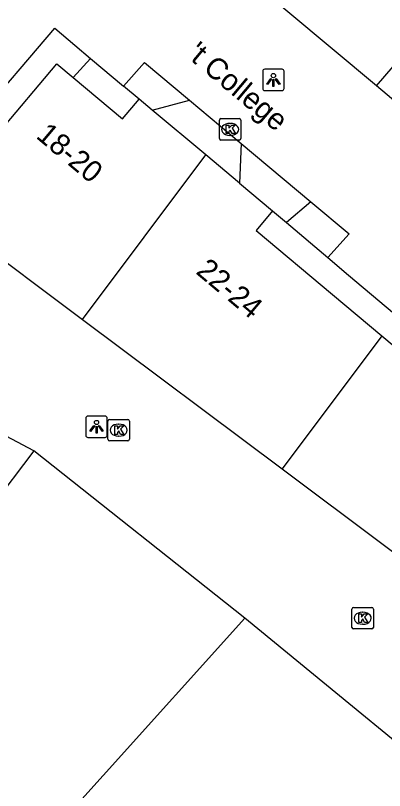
# Model space of a CAD drawing. Extents: x 161087 to 161922, y 382574 to 383873.
# Drawn here: x 161639.88 to 161657.11, y 383018.93 to 383055.15 of the extents above; entities that cross this region are included whole.
import ezdxf

# ---------------------------------------------------------------- set-up
doc = ezdxf.new("R2010")
doc.units = 0
for name, color, linetype in [('IMGEO_Groenvoorziening', 7, 'Continuous'), ('IMGEO_Kolk', 7, 'Continuous'), ('IMGEO_Lichtpunt', 7, 'Continuous'), ('IMGEO_Openbare_ruimte_label', 7, 'Continuous'), ('IMGEO_Pand', 7, 'Continuous'), ('IMGEO_Pand_nummerreeks', 7, 'Continuous'), ('IMGEO_Voetgangersgebied_open', 7, 'Continuous')]:
    doc.layers.add(name, color=color, linetype=linetype)

msp = doc.modelspace()

# ---------------------------------------------------------------- linework, layer by layer
at = {"layer": 'IMGEO_Groenvoorziening'}
for points in [[(161642.572, 383052.255), (161643.385, 383053.144)], [(161645.647, 383051.242), (161644.916, 383051.857)], [(161646.252, 383050.736), (161647.999, 383051.193)], [(161650.417, 383049.167), (161650.336, 383047.318)], [(161653.667, 383046.442), (161652.526, 383045.479)], [(161651.877, 383046.027), (161652.526, 383045.479)], [(161652.526, 383045.479), (161654.463, 383043.843)]]:
    msp.add_lwpolyline(points, dxfattribs=at)
at = {"layer": 'IMGEO_Kolk'}
for p, q in [((161649.472, 383050.333), (161650.324, 383050.333)), ((161649.397, 383049.407), (161649.397, 383050.259)), ((161649.885, 383050.113), (161649.91, 383050.113)), ((161650.398, 383050.259), (161650.398, 383049.407)), ((161650.324, 383049.333), (161649.472, 383049.333)), ((161649.908, 383049.553), (161649.883, 383049.553)), ((161644.194, 383035.348), (161644.194, 383036.2)), ((161644.269, 383036.274), (161645.121, 383036.274)), ((161645.195, 383036.2), (161645.195, 383035.348)), ((161644.682, 383036.054), (161644.707, 383036.054)), ((161644.705, 383035.494), (161644.68, 383035.494)), ((161645.121, 383035.274), (161644.269, 383035.274)), ((161655.662, 383027.483), (161656.514, 383027.483)), ((161655.587, 383026.557), (161655.587, 383027.409)), ((161656.075, 383027.263), (161656.1, 383027.263)), ((161656.588, 383027.409), (161656.588, 383026.557)), ((161656.514, 383026.483), (161655.662, 383026.483)), ((161656.098, 383026.703), (161656.073, 383026.703))]:
    msp.add_line(p, q, dxfattribs=at)
for points in [[(161649.472, 383050.333), (161650.324, 383050.333)], [(161649.397, 383049.407), (161649.397, 383050.259)], [(161649.718, 383050.033), (161649.841, 383050.033), (161649.841, 383049.882), (161649.971, 383050.033), (161650.135, 383050.033), (161649.989, 383049.882), (161650.142, 383049.633), (161649.99, 383049.633), (161649.905, 383049.797), (161649.841, 383049.73), (161649.841, 383049.633), (161649.718, 383049.633), (161649.718, 383050.033)], [(161650.398, 383050.259), (161650.398, 383049.407)], [(161650.324, 383049.333), (161649.472, 383049.333)], [(161644.194, 383035.348), (161644.194, 383036.2)], [(161644.269, 383036.274), (161645.121, 383036.274)], [(161645.195, 383036.2), (161645.195, 383035.348)], [(161644.515, 383035.974), (161644.638, 383035.974), (161644.638, 383035.823), (161644.768, 383035.974), (161644.932, 383035.974), (161644.786, 383035.823), (161644.939, 383035.574), (161644.787, 383035.574), (161644.702, 383035.738), (161644.638, 383035.671), (161644.638, 383035.574), (161644.515, 383035.574), (161644.515, 383035.974)], [(161645.121, 383035.274), (161644.269, 383035.274)], [(161655.662, 383027.483), (161656.514, 383027.483)], [(161655.587, 383026.557), (161655.587, 383027.409)], [(161655.908, 383027.183), (161656.031, 383027.183), (161656.031, 383027.032), (161656.161, 383027.183), (161656.325, 383027.183), (161656.179, 383027.032), (161656.332, 383026.783), (161656.18, 383026.783), (161656.095, 383026.947), (161656.031, 383026.88), (161656.031, 383026.783), (161655.908, 383026.783), (161655.908, 383027.183)], [(161656.588, 383027.409), (161656.588, 383026.557)], [(161656.514, 383026.483), (161655.662, 383026.483)]]:
    msp.add_lwpolyline(points, dxfattribs=at)
for centre, start, end in [((161649.474, 383050.257), 91.552, 178.448), ((161649.474, 383050.257), 91.552, 178.448), ((161650.322, 383050.257), 1.552, 88.448), ((161650.322, 383050.257), 1.552, 88.448), ((161649.474, 383049.409), 181.552, 268.448), ((161649.474, 383049.409), 181.552, 268.448), ((161650.322, 383049.409), 271.552, 358.448), ((161650.322, 383049.409), 271.552, 358.448), ((161644.271, 383036.198), 91.552, 178.448), ((161644.271, 383036.198), 91.552, 178.448), ((161645.119, 383036.198), 1.552, 88.448), ((161645.119, 383036.198), 1.552, 88.448), ((161644.271, 383035.35), 181.552, 268.448), ((161644.271, 383035.35), 181.552, 268.448), ((161645.119, 383035.35), 271.552, 358.448), ((161645.119, 383035.35), 271.552, 358.448), ((161655.664, 383027.407), 91.552, 178.448), ((161655.664, 383027.407), 91.552, 178.448), ((161656.512, 383027.407), 1.552, 88.448), ((161656.512, 383027.407), 1.552, 88.448), ((161655.664, 383026.559), 181.552, 268.448), ((161655.664, 383026.559), 181.552, 268.448), ((161656.512, 383026.559), 271.552, 358.448), ((161656.512, 383026.559), 271.552, 358.448)]:
    msp.add_arc(centre, 0.0765, start, end, dxfattribs=at)
for centre, major_axis, ratio, start_param, end_param in [((161649.884, 383049.833), (-0.387, 0.002), 0.722429, 4.712389, 7.853982), ((161649.909, 383049.833), (-0.39, 0.002), 0.717154, 1.570796, 4.712389), ((161644.681, 383035.774), (-0.387, 0.002), 0.722429, 4.712389, 7.853982), ((161644.706, 383035.774), (-0.39, 0.002), 0.717154, 1.570796, 4.712389), ((161656.074, 383026.983), (-0.387, 0.002), 0.722429, 4.712389, 7.853982), ((161656.099, 383026.983), (-0.39, 0.002), 0.717154, 1.570796, 4.712389)]:
    msp.add_ellipse(centre, major_axis=major_axis, ratio=ratio, start_param=start_param, end_param=end_param, dxfattribs=at)
at = {"layer": 'IMGEO_Lichtpunt'}
for p, q in [((161651.422, 383052.55), (161651.422, 383051.743)), ((161651.422, 383052.55), (161651.422, 383051.743)), ((161652.324, 383052.645), (161651.516, 383052.645)), ((161652.324, 383052.645), (161651.516, 383052.645)), ((161652.418, 383051.743), (161652.418, 383052.55)), ((161652.418, 383051.743), (161652.418, 383052.55)), ((161651.516, 383051.649), (161652.324, 383051.649)), ((161651.516, 383051.649), (161652.324, 383051.649)), ((161643.161, 383036.334), (161643.161, 383035.527)), ((161643.161, 383036.334), (161643.161, 383035.527)), ((161644.063, 383036.429), (161643.255, 383036.429)), ((161644.063, 383036.429), (161643.255, 383036.429)), ((161644.157, 383035.527), (161644.157, 383036.334)), ((161644.157, 383035.527), (161644.157, 383036.334)), ((161643.255, 383035.433), (161644.063, 383035.433)), ((161643.255, 383035.433), (161644.063, 383035.433))]:
    msp.add_line(p, q, dxfattribs=at)
for points in [[(161651.796, 383052.214), (161651.835, 383052.186), (161651.647, 383051.924), (161651.609, 383051.951), (161651.796, 383052.214)], [(161651.898, 383052.166), (161651.945, 383052.166), (161651.945, 383051.844), (161651.898, 383051.844), (161651.898, 383052.166)], [(161652.008, 383052.186), (161652.046, 383052.213), (161652.233, 383051.951), (161652.194, 383051.923), (161652.008, 383052.186)], [(161643.535, 383035.998), (161643.574, 383035.97), (161643.386, 383035.708), (161643.348, 383035.735), (161643.535, 383035.998)], [(161643.637, 383035.95), (161643.684, 383035.95), (161643.684, 383035.628), (161643.637, 383035.628), (161643.637, 383035.95)], [(161643.747, 383035.97), (161643.785, 383035.997), (161643.972, 383035.735), (161643.933, 383035.707), (161643.747, 383035.97)]]:
    msp.add_lwpolyline(points, dxfattribs=at)
for centre in [(161651.921, 383052.348), (161643.66, 383036.132)]:
    msp.add_circle(centre, 0.0994, dxfattribs=at)
for centre, start, end in [((161651.516, 383052.55), 90, 180), ((161651.516, 383052.55), 90, 180), ((161652.324, 383052.55), 0, 90), ((161652.324, 383052.55), 0, 90), ((161651.516, 383051.743), 180, 270), ((161651.516, 383051.743), 180, 270), ((161652.324, 383051.743), 270, 0), ((161652.324, 383051.743), 270, 360), ((161643.255, 383036.334), 90, 180), ((161643.255, 383036.334), 90, 180), ((161644.063, 383036.334), 0, 90), ((161644.063, 383036.334), 0, 90), ((161643.255, 383035.527), 180, 270), ((161643.255, 383035.527), 180, 270), ((161644.063, 383035.527), 270, 0), ((161644.063, 383035.527), 270, 360)]:
    msp.add_arc(centre, 0.0946, start, end, dxfattribs=at)
at = {"layer": 'IMGEO_Pand'}
for points in [[(161656.74, 383051.863), (161650.522, 383057.078)], [(161639.071, 383049.649), (161641.807, 383052.897), (161642.572, 383052.255)], [(161656.74, 383051.863), (161657.514, 383052.778), (161660.811, 383050.012), (161665.917, 383045.728), (161669.225, 383042.953), (161668.448, 383042.041)], [(161642.572, 383052.255), (161644.881, 383050.32), (161645.647, 383051.242)], [(161646.252, 383050.736), (161645.647, 383051.242)], [(161648.762, 383048.635), (161646.252, 383050.736)], [(161643.003, 383040.94), (161648.762, 383048.635)], [(161650.336, 383047.318), (161648.762, 383048.635)], [(161650.336, 383047.318), (161651.877, 383046.027)], [(161651.877, 383046.027), (161651.12, 383045.099), (161654.686, 383042.107), (161656.982, 383040.181)], [(161637.551, 383045.021), (161643.003, 383040.94)], [(161643.003, 383040.94), (161652.326, 383033.961)], [(161656.982, 383040.181), (161652.326, 383033.961)], [(161656.982, 383040.181), (161659.278, 383038.256), (161662.804, 383035.298), (161663.576, 383036.225)], [(161640.737, 383034.802), (161635.817, 383037.41), (161633.754, 383038.504)], [(161640.737, 383034.802), (161638.738, 383032.194), (161635.573, 383026.502), (161635.821, 383026.367), (161630.82, 383016.229)], [(161650.586, 383026.982), (161640.737, 383034.802)], [(161652.326, 383033.961), (161661.701, 383026.943)], [(161650.586, 383026.982), (161637.344, 383012.284)], [(161662.454, 383017.231), (161650.586, 383026.982)]]:
    msp.add_lwpolyline(points, dxfattribs=at)
at = {"layer": 'IMGEO_Voetgangersgebied_open'}
for points in [[(161638.014, 383050.236), (161641.718, 383054.558), (161642.645, 383053.767), (161643.385, 383053.144)], [(161643.385, 383053.144), (161644.916, 383051.857)], [(161644.916, 383051.857), (161645.895, 383052.957), (161647.999, 383051.193)], [(161661.762, 383047.64), (161660.038, 383049.081), (161656.74, 383051.863)], [(161647.999, 383051.193), (161650.417, 383049.167)], [(161650.417, 383049.167), (161653.667, 383046.442)], [(161653.667, 383046.442), (161655.456, 383044.943), (161654.463, 383043.843)], [(161654.463, 383043.843), (161655.433, 383043.024), (161660.016, 383039.161), (161662.108, 383037.435)]]:
    msp.add_lwpolyline(points, dxfattribs=at)

# ---------------------------------------------------------------- texts
at = {"layer": 'IMGEO_Openbare_ruimte_label'}
msp.add_text("'t College", height=1, rotation=319.989, dxfattribs=at).set_placement((161647.825, 383053.246))
msp.add_text("'t College", height=1, rotation=319.989, dxfattribs=at).set_placement((161647.825, 383053.246))
at = {"layer": 'IMGEO_Pand_nummerreeks'}
for s, p in [('18-20', (161640.79, 383049.464)), ('22-24', (161648.255, 383043.124))]:
    msp.add_text(s, height=1, rotation=319.9617, dxfattribs=at).set_placement(p)

doc.saveas('drawing.dxf')
